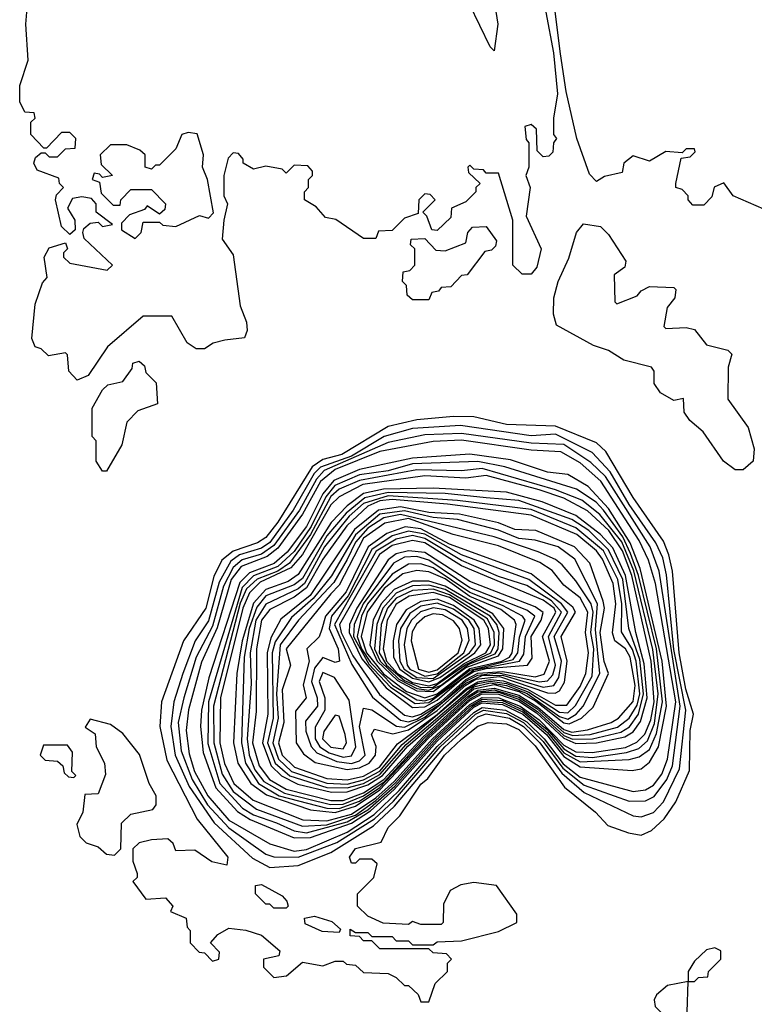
# Model space of a CAD drawing. Extents: x 2889633 to 3052318, y 540750 to 918690.
# Tile 605 of 656: x 2984252 to 2986052, y 839744 to 842156. Entities that reach past the tile are written whole.
import ezdxf

# ---------------------------------------------------------------- set-up
doc = ezdxf.new("R2010")
doc.units = 0

msp = doc.modelspace()

# ---------------------------------------------------------------- linework, layer by layer
at = {"layer": '0CON02XD'}
for points in [[(2985385, 842390), (2985424, 842145), (2985415, 842080)], [(2986075, 841692.5), (2986000, 841725), (2985977, 841757), (2985953.6, 841746.4), (2985947.5, 841722.5), (2985928.3, 841701.7), (2985901.7, 841701.7), (2985890, 841715), (2985890, 841725), (2985875, 841740), (2985860, 841745), (2985860, 841755), (2985872.5, 841817.5), (2985895, 841820), (2985907, 841833), (2985905, 841840), (2985885, 841840), (2985875, 841830), (2985835, 841833.3), (2985795, 841810), (2985755, 841822.5), (2985732.5, 841805), (2985728.3, 841781.7), (2985685, 841772.5), (2985665, 841760), (2985648.3, 841778.3), (2985617.5, 841865), (2985590.7, 841980.7), (2985577.5, 842072.5), (2985556.4, 842236.4)], [(2985541.2, 842175), (2985560, 842075), (2985570, 841975), (2985560, 841915), (2985560, 841875), (2985567.5, 841865), (2985560, 841855), (2985558.3, 841831.7), (2985548.3, 841821.7), (2985535, 841820), (2985520, 841835), (2985518.3, 841888.3), (2985505, 841900), (2985490, 841895), (2985493, 841863), (2985500, 841855), (2985500, 841795), (2985492.5, 841775), (2985502.5, 841745), (2985493.3, 841675), (2985530, 841595), (2985519.5, 841550.5), (2985505, 841533.3), (2985483, 841533), (2985460, 841555), (2985460, 841665), (2985425, 841780), (2985395, 841780), (2985388.3, 841788.3), (2985365, 841790), (2985355, 841800), (2985350, 841795), (2985351.7, 841781.7), (2985380, 841755), (2985370, 841745), (2985370, 841735), (2985345, 841710), (2985310, 841695), (2985308.3, 841671.7), (2985275, 841640), (2985261.7, 841641.7), (2985250, 841675), (2985240, 841685), (2985270, 841715), (2985258.3, 841728.3), (2985245, 841730), (2985230, 841715), (2985228.3, 841681.7), (2985195, 841670), (2985165, 841640), (2985131.7, 841638.3), (2985125, 841620), (2985095, 841620), (2985027, 841667), (2985001.7, 841671.7), (2984978.3, 841698.3), (2984950, 841715), (2984950, 841735), (2984960, 841745), (2984960, 841765), (2984970, 841775), (2984970, 841785), (2984958.3, 841798.3), (2984925, 841800), (2984905, 841780), (2984895, 841790), (2984855, 841797.5), (2984825, 841790), (2984800, 841805), (2984800, 841815), (2984788.3, 841828.3), (2984775, 841830), (2984763, 841817), (2984752.5, 841775), (2984752.5, 841725), (2984761.2, 841705), (2984752.5, 841665), (2984748.3, 841618.3), (2984775, 841580), (2984792.9, 841455), (2984808, 841415), (2984810, 841395), (2984803, 841377), (2984755, 841371.2), (2984726.4, 841363.6), (2984705, 841350), (2984685, 841350), (2984662.5, 841365), (2984625, 841430), (2984555, 841430), (2984467.5, 841355), (2984420, 841285), (2984393, 841273), (2984372.5, 841295), (2984370, 841335), (2984365, 841340), (2984323, 841333), (2984305, 841350), (2984290, 841355), (2984282.5, 841375), (2984290.7, 841459.3), (2984308.3, 841511.7), (2984320, 841525), (2984312.5, 841575), (2984325, 841597.5), (2984365, 841610), (2984370, 841595), (2984360, 841585), (2984360, 841575), (2984375, 841560), (2984467, 841543), (2984480, 841555), (2984410.7, 841620.7), (2984407.5, 841635), (2984410, 841645), (2984425, 841657.5), (2984445, 841660), (2984455, 841650), (2984480, 841655), (2984440, 841685), (2984440, 841705), (2984428.3, 841718.3), (2984405, 841722.5), (2984381.7, 841718.3), (2984370, 841695), (2984387.5, 841665), (2984388.3, 841641.7), (2984375, 841630), (2984355, 841650), (2984340, 841715), (2984343, 841727), (2984360, 841745), (2984350, 841755), (2984348.3, 841768.3), (2984295, 841787.5), (2984287.5, 841805), (2984291.2, 841818.8), (2984305, 841830), (2984315, 841830), (2984325, 841820), (2984345, 841820), (2984365, 841840), (2984388.3, 841841.7), (2984390, 841865), (2984375, 841880), (2984355, 841880), (2984318.3, 841841.7), (2984311.7, 841841.7), (2984280, 841875), (2984280, 841905), (2984290, 841915), (2984288.3, 841928.3), (2984265, 841930), (2984252.5, 841955), (2984252.5, 841995), (2984273, 842057), (2984267.5, 842145), (2984272.5, 842205)], [(2985415, 842080), (2985405, 842090), (2985354.1, 842194.1)], [(2984535, 841620), (2984550, 841635), (2984555, 841660), (2984595, 841660), (2984603, 841653), (2984635, 841650), (2984693, 841677), (2984715, 841670), (2984727, 841683), (2984712.5, 841765), (2984700, 841795), (2984702.5, 841825), (2984687, 841877), (2984665, 841880), (2984650, 841875), (2984635, 841840), (2984595, 841800), (2984585, 841800), (2984575, 841790), (2984560, 841795), (2984560, 841825), (2984547, 841837), (2984515, 841850), (2984475, 841850), (2984450, 841825), (2984451.7, 841801.7), (2984480, 841775), (2984455, 841770), (2984448.3, 841778.3), (2984435, 841780), (2984430, 841765), (2984448.3, 841758.3), (2984451.7, 841731.7), (2984481.7, 841701.7), (2984498.3, 841701.7), (2984500, 841715), (2984525, 841740), (2984575, 841740), (2984610, 841705), (2984608.3, 841691.7), (2984595, 841680), (2984565, 841700), (2984558.3, 841691.7), (2984521.7, 841678.3), (2984501.7, 841658.3), (2984501.7, 841641.7), (2984535, 841620)], [(2985255, 841470), (2985215, 841470), (2985201.7, 841481.7), (2985200, 841505), (2985190, 841515), (2985191.7, 841538.3), (2985208.3, 841541.7), (2985220, 841555), (2985220, 841595), (2985210, 841605), (2985211.7, 841618.3), (2985245, 841620), (2985271.7, 841591.7), (2985295, 841590), (2985345, 841610), (2985350, 841635), (2985361.7, 841648.3), (2985395, 841650), (2985420, 841615), (2985418.3, 841601.7), (2985408.3, 841591.7), (2985391.7, 841588.3), (2985348.3, 841531.7), (2985335, 841530), (2985308.3, 841501.7), (2985285, 841500), (2985278.3, 841491.7), (2985261.7, 841488.3), (2985255, 841470)], [(2986025, 841053.3), (2986005, 841053.3), (2985976.7, 841075), (2985926.4, 841146.4), (2985894.1, 841174.1), (2985880, 841195), (2985878.3, 841228.3), (2985855, 841223.3), (2985822.3, 841242.3), (2985806.7, 841265), (2985806.7, 841295), (2985800, 841305), (2985732.3, 841322.3), (2985695, 841346.2), (2985658.3, 841358.3), (2985567.7, 841407.7), (2985560, 841435), (2985561.2, 841475), (2985571.2, 841515), (2985597.7, 841572.3), (2985616.7, 841635), (2985633.9, 841656.1), (2985675, 841650), (2985695, 841630), (2985737.5, 841565), (2985735, 841550), (2985708.3, 841531.7), (2985710, 841465), (2985715, 841460), (2985765, 841480), (2985775, 841492.5), (2985795, 841502.5), (2985855, 841500), (2985860, 841495), (2985857.5, 841475), (2985838.3, 841451.7), (2985830, 841405), (2985835, 841400), (2985885, 841402.5), (2985905, 841397.5), (2985935, 841360), (2985987, 841347), (2985997, 841337), (2985987.5, 841305), (2985987, 841227), (2986037, 841157), (2986051.2, 841105), (2986048.8, 841075), (2986025, 841053.3)], [(2984465, 841050), (2984455, 841050), (2984440, 841075), (2984440, 841125), (2984430, 841135), (2984430, 841205), (2984455, 841250), (2984468.3, 841261.7), (2984505, 841270), (2984528.3, 841301.7), (2984530, 841315), (2984545, 841320), (2984558.3, 841308.3), (2984561.7, 841291.7), (2984587, 841267), (2984590, 841215), (2984541.7, 841198.3), (2984515, 841170), (2984502.5, 841115), (2984465, 841050)], [(2985255, 839750), (2985270, 839795), (2985300, 839825), (2985300, 839845), (2985310, 839855), (2985298.3, 839868.3), (2985265, 839870), (2985255, 839880), (2985135, 839880), (2985115, 839900), (2985095, 839900), (2985085, 839910), (2985061.7, 839911.7), (2985061.7, 839928.3), (2985075, 839920), (2985105, 839920), (2985115, 839910), (2985165, 839910), (2985175, 839900), (2985205, 839900), (2985215, 839890), (2985265, 839890), (2985275, 839897.5), (2985335, 839900), (2985425, 839922.5), (2985470, 839945), (2985470, 839965), (2985420, 840035), (2985365, 840042.5), (2985333, 840037), (2985307, 840023), (2985290.7, 839989.3), (2985290, 839945), (2985285, 839940), (2985235, 839940), (2985215, 839947.5), (2985205, 839940), (2985143, 839943), (2985105, 839960), (2985080, 839985), (2985080, 840015), (2985120, 840055), (2985128.3, 840088.3), (2985115, 840100), (2985085, 840100), (2985075, 840090), (2985065, 840090), (2985060, 840105), (2985075, 840126.2), (2985138.3, 840141.7), (2985155, 840177.5), (2985183.9, 840206.1), (2985235, 840283.3), (2985252.3, 840297.7), (2985292.9, 840355), (2985335, 840394), (2985375, 840426), (2985400, 840435), (2985445, 840431.4), (2985475, 840417.5), (2985515, 840377.1), (2985586.6, 840276.6), (2985663.3, 840215), (2985692.7, 840182.7), (2985744.1, 840164.1), (2985775, 840158.8), (2985799.7, 840170.3), (2985831.1, 840198.9), (2985859.3, 840240.7), (2985893.2, 840316.8), (2985894.5, 840415), (2985903.1, 840455), (2985883.8, 840516.2), (2985867.5, 840605), (2985851.5, 840805), (2985842.9, 840845), (2985829.2, 840879.2), (2985755, 840986), (2985688.3, 841098.3), (2985665, 841120), (2985565, 841160.5), (2985444.5, 841164.5), (2985365, 841183.1), (2985315, 841184.4), (2985225, 841176.5), (2985155, 841159.5), (2985041.2, 841091.2), (2984995, 841079.2), (2984969.2, 841060.8), (2984885, 840925.8), (2984855, 840888.1), (2984835, 840874.5), (2984775.3, 840854.7), (2984747.7, 840832.3), (2984727.8, 840792.2), (2984708.1, 840715), (2984654, 840635), (2984600, 840485), (2984596, 840425), (2984612.7, 840342.7), (2984687.5, 840197.5), (2984762.5, 840105), (2984760, 840085), (2984723, 840093), (2984681.7, 840121.7), (2984635, 840120), (2984628.3, 840138.3), (2984615, 840150), (2984575, 840147.5), (2984545, 840140), (2984530, 840125), (2984530, 840095), (2984540, 840065), (2984540, 840055), (2984530, 840045), (2984561.7, 840001.7), (2984610, 840005), (2984627.5, 839985), (2984621.7, 839971.7), (2984660, 839955), (2984663, 839933), (2984670, 839925), (2984670, 839895), (2984691.7, 839871.7), (2984705, 839870), (2984725, 839850), (2984740, 839855), (2984741.7, 839871.7), (2984720, 839895), (2984737.5, 839915), (2984765, 839931.2), (2984806.1, 839926.1), (2984845, 839913.3), (2984890, 839875), (2984887, 839863), (2984850, 839855), (2984850, 839835), (2984875, 839810), (2984906.1, 839813.9), (2984945, 839847.5), (2984995, 839838.8), (2985025, 839850), (2985045, 839850), (2985053, 839843), (2985075, 839840), (2985095, 839822.5), (2985155, 839820), (2985175, 839810), (2985195, 839790), (2985205, 839790), (2985228.3, 839768.3), (2985235, 839750), (2985255, 839750)], [(2984865, 840079.4), (2984935, 840084.3), (2985015, 840116.5), (2985118.9, 840181.1), (2985170.4, 840229.6), (2985293.5, 840375), (2985375, 840448.7), (2985395, 840455.8), (2985452.5, 840445), (2985486.7, 840425), (2985526.5, 840385), (2985580.5, 840310.5), (2985635, 840263.5), (2985755, 840206.2), (2985775, 840203.8), (2985805, 840213.8), (2985829.3, 840240.7), (2985868.9, 840321.1), (2985883.8, 840465), (2985855, 840613.3), (2985836.7, 840796.7), (2985827.9, 840837.9), (2985810.5, 840875), (2985745, 840968.6), (2985698.9, 841048.9), (2985655, 841095.7), (2985565, 841141.1), (2985505, 841136.7), (2985332.4, 841162.4), (2985215, 841154.5), (2985145, 841135.5), (2985065, 841087.2), (2984989.6, 841060.4), (2984973.8, 841045), (2984922.1, 840955), (2984865, 840875.6), (2984845, 840861.5), (2984790.8, 840845), (2984770, 840830), (2984741.3, 840778.7), (2984715, 840684), (2984682.2, 840635), (2984652.2, 840555), (2984630, 840485), (2984622.5, 840425), (2984633.6, 840355), (2984667.6, 840277.6), (2984728.5, 840188.5), (2984822.4, 840102.4), (2984865, 840079.4)], [(2984935, 840104.5), (2985029.2, 840140.8), (2985121.6, 840198.4), (2985167.9, 840242.1), (2985282.6, 840375), (2985369.2, 840455), (2985388.8, 840465), (2985445, 840457), (2985486.3, 840435), (2985535, 840387.9), (2985582.6, 840322.6), (2985635, 840281.2), (2985745, 840241.9), (2985785, 840242.9), (2985807, 840253), (2985837.5, 840295), (2985851.9, 840328.1), (2985870.6, 840475), (2985818.8, 840805), (2985796.5, 840865), (2985687, 841037), (2985651.2, 841071.2), (2985585, 841115.5), (2985505, 841118.8), (2985335, 841142.9), (2985245, 841139.1), (2985155, 841120.9), (2984998.4, 841051.6), (2984979.1, 841030.9), (2984937.5, 840955), (2984875, 840868.2), (2984845, 840847.3), (2984797.1, 840832.9), (2984775, 840814.5), (2984751.5, 840768.5), (2984725, 840670.8), (2984684.5, 840595), (2984654.6, 840495.4), (2984640.9, 840435), (2984648.2, 840365), (2984674.7, 840294.8), (2984712.9, 840232.9), (2984765, 840176.5), (2984855, 840112.5), (2984875, 840105.8), (2984935, 840104.5)], [(2984925, 840119.2), (2984955, 840123.9), (2985055, 840165.7), (2985121.1, 840208.9), (2985182, 840268), (2985275, 840375.9), (2985365, 840459.5), (2985385, 840471.2), (2985442.2, 840465), (2985495, 840436.1), (2985537.5, 840395), (2985583.3, 840333.3), (2985625, 840300.4), (2985755, 840265.6), (2985785, 840269.4), (2985805, 840281.4), (2985825, 840308), (2985839.6, 840345), (2985859.5, 840485), (2985810, 840775), (2985792.7, 840832.7), (2985770.1, 840880.1), (2985675.8, 841025.8), (2985625, 841070.9), (2985577.6, 841097.6), (2985505, 841101.8), (2985335, 841126.2), (2985265, 841122.7), (2985135, 841098.5), (2985025.6, 841054.4), (2984988.9, 841025), (2984945.4, 840945), (2984885, 840862.1), (2984859, 840841), (2984795, 840816.8), (2984770.3, 840785), (2984736.4, 840666.4), (2984697.7, 840582.3), (2984665.6, 840465.6), (2984660.5, 840415), (2984667.7, 840357.7), (2984680.8, 840315), (2984713.2, 840255), (2984765, 840195.5), (2984865, 840137.8), (2984925, 840119.2)], [(2984925, 840151.8), (2984965, 840153.3), (2985065, 840187.9), (2985111.7, 840218.3), (2985169.6, 840270.4), (2985275, 840389), (2985365, 840472), (2985385, 840482.5), (2985435, 840478.7), (2985485, 840455.1), (2985543.1, 840405), (2985585, 840351.1), (2985625, 840325.9), (2985752.7, 840317.3), (2985775, 840320.8), (2985795, 840337.5), (2985816.8, 840375), (2985836.9, 840475), (2985826, 840585), (2985772.3, 840812.3), (2985748.1, 840875), (2985695, 840958.9), (2985645, 841013.1), (2985595, 841042), (2985545, 841047.5), (2985455, 841078.5), (2985355, 841092.1), (2985215, 841082.5), (2985085, 841054.1), (2985022.2, 841027.8), (2984995.3, 840995), (2984954.8, 840915.2), (2984907.7, 840852.3), (2984876, 840824), (2984815, 840801.1), (2984792.1, 840777.9), (2984715.8, 840544.2), (2984698.2, 840465), (2984695.4, 840425), (2984701.5, 840361.5), (2984732.9, 840275), (2984786.3, 840216.3), (2984817.3, 840197.3), (2984925, 840151.8)], [(2984955, 840164.7), (2985055, 840191.1), (2985105, 840220.5), (2985171.2, 840278.8), (2985275, 840394.9), (2985362.2, 840475), (2985385, 840487.3), (2985435, 840483.8), (2985485, 840460.5), (2985545, 840409.8), (2985585, 840360.5), (2985625, 840338.2), (2985745, 840344.4), (2985769.8, 840350.2), (2985795, 840368.6), (2985812.7, 840407.3), (2985826.8, 840485), (2985812, 840615), (2985768.4, 840795), (2985749, 840849), (2985729.5, 840889.5), (2985682.1, 840955), (2985664.7, 840974.7), (2985616.2, 841006.2), (2985440.8, 841060.8), (2985375, 841073.8), (2985215, 841068.2), (2985155, 841051.5), (2985085, 841041.3), (2985024.6, 841015), (2985002.4, 840987.6), (2984966.3, 840915), (2984925, 840853.8), (2984885, 840816.7), (2984825, 840793.9), (2984797.2, 840765), (2984715.3, 840485), (2984713.4, 840383.4), (2984743.1, 840285), (2984798.1, 840225), (2984825, 840208.8), (2984881.2, 840188.8), (2984925, 840169.1), (2984955, 840164.7)], [(2984945, 840180.4), (2985005, 840184.3), (2985075, 840207.6), (2985125, 840243.5), (2985173, 840287), (2985269.4, 840395), (2985356.3, 840475), (2985385, 840491.8), (2985435, 840488.5), (2985485, 840465.9), (2985545, 840416.4), (2985585, 840370), (2985615, 840352.1), (2985655, 840349.1), (2985739.2, 840360.8), (2985768.8, 840371.2), (2985790, 840390), (2985807.4, 840432.6), (2985816.2, 840505), (2985803.2, 840613.2), (2985756.6, 840806.6), (2985727.2, 840877.2), (2985673.8, 840943.8), (2985629.1, 840979.1), (2985564.7, 841004.8), (2985385, 841056.9), (2985335, 841051.5), (2985225, 841053.8), (2985085, 841027.5), (2985035, 841006.4), (2985015, 840988.2), (2984965, 840895.4), (2984913.1, 840825), (2984885, 840805.3), (2984834, 840786), (2984808.1, 840761.9), (2984792.8, 840727.2), (2984727.5, 840475), (2984727.7, 840385), (2984748.1, 840308.1), (2984775.7, 840265.7), (2984832.4, 840222.4), (2984945, 840180.4)], [(2985005, 840193.8), (2985065, 840209.7), (2985125, 840249.8), (2985170.1, 840289.9), (2985263.8, 840395), (2985355, 840478.8), (2985385, 840496.1), (2985426.5, 840495), (2985478.7, 840475), (2985525, 840441.1), (2985585, 840379.3), (2985615, 840363.1), (2985655, 840361.2), (2985736.3, 840373.7), (2985763.8, 840386.2), (2985783.8, 840406.2), (2985798.8, 840441.2), (2985806.7, 840485), (2985798.9, 840585), (2985752.2, 840795), (2985728.9, 840855), (2985695.3, 840905), (2985642.9, 840952.9), (2985585, 840984.6), (2985525, 841004.6), (2985395, 841039.6), (2985345, 841032.9), (2985245, 841038.8), (2985092.6, 841017.4), (2985035, 840987.5), (2985015, 840967.8), (2984945, 840846.4), (2984916.7, 840813.3), (2984841.8, 840778.2), (2984815, 840752.5), (2984799.2, 840715), (2984744.6, 840495), (2984742.5, 840385), (2984754.2, 840334.2), (2984777.3, 840285), (2984824.2, 840244.2), (2984945.9, 840195.9), (2985005, 840193.8)], [(2985025, 840214.4), (2985075, 840229.4), (2985135, 840269.7), (2985253.9, 840396.1), (2985355, 840488.4), (2985385, 840504.5), (2985425, 840504.2), (2985475, 840487.1), (2985518.2, 840458.2), (2985585, 840395.9), (2985615, 840383.3), (2985665, 840384.7), (2985735, 840399.6), (2985755, 840411.8), (2985773.3, 840436.7), (2985789.1, 840495), (2985782, 840578), (2985761.3, 840655), (2985736.5, 840795), (2985705, 840862.5), (2985675, 840895.4), (2985615, 840941.8), (2985532, 840975), (2985445, 840999.2), (2985265, 841008.9), (2985143.5, 841006.5), (2985095, 840995.3), (2985054.3, 840965.7), (2985015.4, 840925), (2984935, 840797.3), (2984909.9, 840780.1), (2984855, 840760.4), (2984825, 840726.7), (2984797.8, 840635), (2984784.6, 840554.6), (2984776.5, 840385), (2984786.5, 840335), (2984818.5, 840285), (2984857.1, 840257.1), (2984965, 840220.4), (2985025, 840214.4)], [(2985035, 840224), (2985085, 840242.2), (2985135, 840275.4), (2985255, 840402.3), (2985355, 840493), (2985385, 840508.6), (2985425, 840508.6), (2985475, 840492), (2985521.2, 840461.2), (2985585, 840403), (2985606.3, 840393.7), (2985655.7, 840394.3), (2985725, 840410.8), (2985746.3, 840423.7), (2985768.2, 840455), (2985780.4, 840505), (2985771.4, 840588.6), (2985744.5, 840665), (2985729.7, 840785), (2985695, 840857.5), (2985646.4, 840905), (2985605, 840932.3), (2985475, 840978.7), (2985395.4, 840985.4), (2985295, 840995.3), (2985155, 840998.3), (2985098.1, 840985), (2985052.5, 840947.5), (2985005, 840891.8), (2984945, 840787.5), (2984925, 840772.1), (2984855.7, 840745), (2984833.1, 840716.9), (2984814.7, 840664.7), (2984802.7, 840595), (2984795.4, 840385), (2984805.4, 840335), (2984837.3, 840285), (2984888.1, 840255), (2985004.8, 840224.8), (2985035, 840224)], [(2985013.9, 840233.9), (2985045, 840234.3), (2985095, 840255.2), (2985145, 840289.4), (2985243.4, 840396.6), (2985353.6, 840496.4), (2985375, 840509.4), (2985415, 840514.5), (2985475, 840496.7), (2985518.8, 840468.8), (2985585, 840410.2), (2985607.6, 840402.4), (2985650, 840405), (2985716.9, 840423.1), (2985745, 840445.6), (2985765, 840477.5), (2985771.2, 840505), (2985762.5, 840585), (2985753.8, 840613.8), (2985726.5, 840656.5), (2985727.5, 840725), (2985718, 840785), (2985682.1, 840855), (2985615, 840911.5), (2985505, 840956.8), (2985325, 840978.8), (2985155, 840989.6), (2985095, 840970.9), (2985059.9, 840940.1), (2984999.2, 840865), (2984950, 840775), (2984935, 840761.8), (2984855.3, 840724.7), (2984831.2, 840685), (2984816.9, 840605), (2984819.4, 840529.4), (2984810, 840395), (2984814.6, 840355), (2984828.8, 840318.8), (2984850.4, 840290.4), (2984901.2, 840261.2), (2985013.9, 840233.9)], [(2985045, 840243.4), (2985095, 840262.6), (2985144.8, 840295), (2985240.7, 840399.3), (2985351.1, 840498.9), (2985375, 840513.5), (2985415, 840518.8), (2985475, 840501.4), (2985521.9, 840471.9), (2985585, 840417.5), (2985605, 840411.3), (2985643.5, 840416.5), (2985701.2, 840435), (2985719.2, 840445), (2985755, 840486), (2985760, 840525), (2985748, 840595), (2985736.5, 840615), (2985710.6, 840635), (2985704.6, 840654.6), (2985713.1, 840725), (2985706.2, 840775), (2985680.4, 840835), (2985665.4, 840855), (2985617.1, 840895), (2985505, 840942.3), (2985300.1, 840969.9), (2985165, 840981.3), (2985135, 840977.3), (2985105, 840964.7), (2985053.4, 840916.6), (2984995, 840834.4), (2984955, 840764.6), (2984925, 840742), (2984865, 840711.5), (2984844.6, 840685), (2984832.5, 840615), (2984832, 840462), (2984822.8, 840385), (2984838.8, 840328.8), (2984864.5, 840295), (2984905, 840271.6), (2985015, 840243.8), (2985045, 840243.4)], [(2985016.4, 840263.6), (2985055, 840264.8), (2985105, 840282.2), (2985140.9, 840305), (2985203, 840377), (2985365, 840517.4), (2985415, 840527.5), (2985475, 840510.6), (2985517, 840487), (2985585, 840433.9), (2985598.6, 840431.4), (2985628.6, 840445), (2985657.4, 840472.6), (2985694.4, 840555), (2985684, 840584), (2985674.7, 840655), (2985684.6, 840715), (2985681.5, 840731.5), (2985649.4, 840825), (2985611.4, 840865), (2985516.7, 840905), (2985465, 840907.3), (2985425, 840923.6), (2985330, 840945), (2985255, 840948.9), (2985185, 840963), (2985131.4, 840955), (2985072.4, 840907.6), (2984964.1, 840745.9), (2984892.1, 840687.9), (2984867.6, 840642.4), (2984858.4, 840605), (2984860.7, 840455), (2984847.2, 840385), (2984868.4, 840328.4), (2984893.6, 840303.6), (2984933.9, 840283.9), (2985016.4, 840263.6)], [(2985055, 840274.3), (2985095, 840285.6), (2985135, 840307.6), (2985199.1, 840380.9), (2985365, 840521.7), (2985405, 840531.9), (2985445, 840525.6), (2985495.8, 840505.8), (2985575, 840449.5), (2985595, 840442.8), (2985615.3, 840454.7), (2985632.5, 840475), (2985673.1, 840555), (2985662.6, 840662.6), (2985667.7, 840725), (2985612, 840835), (2985571.2, 840865), (2985515, 840881.4), (2985475, 840885.5), (2985425, 840906.2), (2985325, 840932.1), (2985265, 840936.5), (2985195, 840953.4), (2985135, 840944.7), (2985075, 840894.5), (2985016.2, 840793.8), (2984971.6, 840738.4), (2984918.5, 840691.5), (2984878, 840632), (2984871.3, 840605), (2984873.3, 840445), (2984859.7, 840385), (2984878.2, 840335), (2984914.4, 840304.4), (2985005, 840275.8), (2985055, 840274.3)], [(2985055, 840283.8), (2985095, 840294), (2985135, 840315.8), (2985189.2, 840380.8), (2985346.4, 840513.6), (2985375, 840530.2), (2985405, 840536.1), (2985445, 840530.2), (2985499.3, 840509.3), (2985575, 840460.3), (2985595, 840458.5), (2985613.6, 840476.4), (2985655, 840548), (2985658.8, 840615), (2985651.2, 840655), (2985657.2, 840705), (2985652.3, 840725), (2985615, 840782), (2985580.9, 840820.9), (2985565, 840834.2), (2985522.5, 840852.5), (2985415, 840889.5), (2985185, 840944.2), (2985144.3, 840935.7), (2985105, 840910.4), (2985075, 840876.4), (2985054.3, 840834.3), (2985022, 840778), (2984935.6, 840685), (2984890.4, 840625), (2984881.8, 840505), (2984886, 840445), (2984872.7, 840385), (2984886.2, 840345), (2984918.1, 840315), (2985005, 840285.8), (2985055, 840283.8)], [(2985055, 840294.2), (2985095, 840303.3), (2985133.8, 840325), (2985177.9, 840382.1), (2985275, 840454.1), (2985345, 840517.2), (2985375, 840534.5), (2985405, 840540.3), (2985437.1, 840537.1), (2985496.3, 840516.3), (2985565, 840477.2), (2985592.5, 840477.5), (2985625, 840522.9), (2985638.9, 840555), (2985646, 840605), (2985638.7, 840655), (2985644, 840705), (2985625, 840740), (2985585, 840770.8), (2985557, 840807), (2985526.2, 840826.2), (2985425, 840867.5), (2985314.4, 840895.6), (2985205, 840934.2), (2985146.7, 840923.3), (2985095, 840886.2), (2985035, 840771.4), (2985015, 840750), (2984905.6, 840615), (2984915.8, 840575), (2984895.4, 840515), (2984899.2, 840435), (2984886.8, 840385), (2984895.4, 840355), (2984925.7, 840325), (2985005, 840297.2), (2985055, 840294.2)], [(2985055, 840319.3), (2985085, 840323.3), (2985108.1, 840335), (2985124.4, 840355), (2985125.7, 840375.7), (2985114.2, 840405), (2985121.7, 840418.3), (2985166.6, 840406.6), (2985205, 840416.6), (2985275, 840463.9), (2985345, 840526.5), (2985369.4, 840540.6), (2985427.5, 840547.5), (2985545, 840507.6), (2985563.8, 840506.2), (2985575, 840511.9), (2985586.9, 840533.1), (2985593.8, 840585), (2985578.9, 840645), (2985613.6, 840705), (2985607.2, 840717.3), (2985505, 840798.8), (2985305, 840871.6), (2985235, 840908.9), (2985196.3, 840913.6), (2985152.1, 840897.9), (2985106.1, 840865), (2985052.4, 840755), (2985001.5, 840695), (2984992.9, 840662.9), (2984985.7, 840644.3), (2984955.7, 840615), (2984961.8, 840585), (2984946.9, 840526.9), (2984953.8, 840495), (2984927.8, 840462.2), (2984930, 840385), (2984947.9, 840357.9), (2984976.3, 840336.3), (2985055, 840319.3)], [(2985065, 840333.8), (2985085, 840341.1), (2985098.6, 840355), (2985084.5, 840425), (2985095, 840470), (2985115, 840465.8), (2985175.4, 840425.4), (2985195, 840423.5), (2985245, 840447.6), (2985345, 840531), (2985385, 840549.8), (2985435, 840550.9), (2985535, 840521.4), (2985560.8, 840525), (2985572.9, 840545), (2985579.3, 840585), (2985561.8, 840645), (2985595.5, 840705), (2985580, 840725), (2985499.2, 840785), (2985335, 840845.4), (2985245, 840895.7), (2985205, 840903.1), (2985165, 840891.6), (2985115, 840858.2), (2985057.4, 840745), (2985016.1, 840695), (2985010.8, 840665), (2985032.9, 840615), (2985036.2, 840585), (2985025, 840582), (2984995, 840593.8), (2984975, 840568), (2984967.1, 840535), (2984981.1, 840495), (2984981.9, 840475), (2984952.2, 840437.8), (2984953.7, 840413.7), (2984966.1, 840376.1), (2984980, 840360), (2985029.1, 840339.1), (2985065, 840333.8)], [(2985205, 840436.5), (2985225, 840442.6), (2985285, 840481.5), (2985345, 840535.6), (2985375, 840551), (2985426.1, 840556.1), (2985525, 840534.2), (2985545, 840536.5), (2985558.2, 840551.8), (2985565.3, 840575.3), (2985547.5, 840645), (2985579.6, 840705), (2985555, 840733.1), (2985495, 840770.4), (2985425, 840792.5), (2985335, 840831.3), (2985245, 840885.8), (2985215, 840892.5), (2985175, 840884.1), (2985126, 840854), (2985023.4, 840675), (2985066.4, 840576.4), (2985116.8, 840496.8), (2985185, 840440.5), (2985205, 840436.5)], [(2985215, 840448.4), (2985235, 840454.8), (2985285, 840486.4), (2985345, 840540), (2985375, 840555.1), (2985435, 840559.9), (2985515, 840546.7), (2985537.1, 840552.9), (2985550.4, 840585), (2985533.2, 840645), (2985566, 840705), (2985561.5, 840715), (2985535, 840734.7), (2985335, 840818.4), (2985245, 840874.7), (2985215, 840880.9), (2985165, 840868.1), (2985134, 840846), (2985035.9, 840675), (2985039.7, 840655), (2985068.1, 840598.1), (2985133.7, 840503.6), (2985195, 840452.9), (2985215, 840448.4)], [(2985215, 840471.6), (2985245, 840473.4), (2985275, 840489.1), (2985335, 840541.1), (2985365, 840559.4), (2985395, 840567.2), (2985496, 840575), (2985507.5, 840592.5), (2985505.3, 840645), (2985530, 840685), (2985534.5, 840704.5), (2985515, 840718.2), (2985355, 840780.4), (2985245, 840850.7), (2985205, 840855.3), (2985175, 840848), (2985155, 840833.1), (2985078.1, 840715), (2985060, 840675), (2985059.3, 840655), (2985090.7, 840590.7), (2985149.9, 840519.9), (2985215, 840471.6)], [(2985221.3, 840481.3), (2985255, 840483.6), (2985365, 840563.3), (2985477.1, 840585), (2985487.7, 840602.3), (2985491.1, 840645), (2985514.3, 840695), (2985495, 840710), (2985355, 840764.7), (2985255, 840832.5), (2985225, 840841.5), (2985195, 840839.6), (2985167.8, 840825), (2985093.8, 840725), (2985071.8, 840675), (2985070, 840645), (2985107.5, 840577.5), (2985160.9, 840520.9), (2985221.3, 840481.3)], [(2985245, 840487.7), (2985265, 840494), (2985355, 840562.7), (2985461.1, 840588.9), (2985472.5, 840605), (2985476.4, 840643.6), (2985490.6, 840685), (2985484.2, 840695), (2985435, 840721.6), (2985355, 840753.3), (2985265, 840813.3), (2985235, 840823.6), (2985205, 840822.2), (2985165, 840798.2), (2985104.7, 840725), (2985089.7, 840695), (2985079, 840645), (2985089.5, 840615), (2985111.5, 840581.5), (2985166, 840526), (2985225, 840489.8), (2985245, 840487.7)], [(2985245, 840494.8), (2985275, 840504.9), (2985355, 840566.6), (2985433.1, 840585), (2985452.3, 840595), (2985458.7, 840605), (2985468.9, 840675), (2985464.4, 840685), (2985431.2, 840711.2), (2985355, 840743.7), (2985295, 840786.8), (2985255, 840804), (2985225, 840806.9), (2985191.2, 840798.8), (2985145, 840763.2), (2985103.7, 840705), (2985089.2, 840645), (2985102.2, 840605), (2985143.5, 840553.5), (2985200.3, 840510.3), (2985245, 840494.8)], [(2985265, 840510.5), (2985345, 840569), (2985425, 840597.8), (2985435.9, 840615), (2985438, 840665), (2985411.1, 840701.1), (2985295, 840768.3), (2985255, 840780.8), (2985215, 840780.6), (2985169.7, 840760.3), (2985137.5, 840725), (2985118.4, 840685), (2985110.5, 840625), (2985128.5, 840585), (2985177.7, 840537.7), (2985225, 840512), (2985265, 840510.5)], [(2985255, 840513.5), (2985285, 840526.3), (2985352.8, 840577.2), (2985417.2, 840602.8), (2985424.7, 840615), (2985427.2, 840655), (2985420.9, 840675), (2985404.8, 840694.8), (2985295, 840760.2), (2985255, 840771), (2985215, 840769.2), (2985175, 840751.6), (2985141.9, 840715), (2985126.9, 840675), (2985121.9, 840615), (2985135.2, 840585), (2985181.1, 840541.1), (2985225, 840517.8), (2985255, 840513.5)], [(2985235, 840520.4), (2985265, 840521), (2985345, 840577.1), (2985406.7, 840605), (2985415.8, 840625), (2985414.7, 840655), (2985398.2, 840688.2), (2985305, 840747.8), (2985265, 840761), (2985215, 840758.1), (2985175, 840739.1), (2985153.5, 840715), (2985138.2, 840675), (2985133, 840605), (2985151.1, 840575), (2985195, 840537.3), (2985235, 840520.4)], [(2985255, 840524.1), (2985275, 840530.3), (2985340.9, 840579.1), (2985394, 840605), (2985405.3, 840625), (2985400.6, 840665), (2985389.1, 840685), (2985305, 840741), (2985265, 840752.8), (2985206.2, 840743.8), (2985175, 840724.5), (2985152.8, 840685), (2985142.9, 840615), (2985151.3, 840585), (2985178.3, 840555), (2985215, 840532.3), (2985255, 840524.1)], [(2985255, 840534.6), (2985281.9, 840545), (2985367.3, 840605), (2985382.2, 840625), (2985377.6, 840665), (2985365.3, 840685), (2985315, 840721.2), (2985275, 840736.4), (2985235, 840730.8), (2985199, 840711), (2985175.3, 840674.7), (2985167.6, 840635), (2985168, 840595), (2985183.9, 840565), (2985215, 840543.2), (2985255, 840534.6)], [(2985265, 840542.7), (2985353.9, 840605), (2985368.9, 840625), (2985365.3, 840665), (2985352.5, 840685), (2985315, 840712.6), (2985275, 840727.1), (2985235, 840719.7), (2985208.2, 840701.8), (2985185.4, 840665), (2985180, 840635), (2985183.3, 840585), (2985194.2, 840565), (2985225.6, 840545), (2985265, 840542.7)], [(2985245, 840548), (2985275, 840553.8), (2985340, 840605), (2985353.6, 840636.4), (2985349.1, 840665), (2985336.4, 840685), (2985295, 840710.4), (2985265, 840715.3), (2985234.3, 840705.7), (2985211.8, 840685), (2985200.8, 840665), (2985194.6, 840625), (2985201.2, 840575), (2985207.9, 840565), (2985245, 840548)], [(2985255, 840557.7), (2985275, 840563.7), (2985326.1, 840605), (2985336.2, 840636.2), (2985330, 840665), (2985315, 840683.3), (2985288, 840698), (2985265, 840701.1), (2985245, 840693.6), (2985224.7, 840675.3), (2985213.6, 840656.4), (2985211.5, 840635), (2985229.2, 840565), (2985255, 840557.7)], [(2985045, 840349.6), (2985065, 840353.3), (2985075.6, 840375), (2985059.3, 840489.3), (2985024, 840545), (2984995, 840557.5), (2984985.7, 840535), (2985000, 840495), (2985000, 840465), (2984976.5, 840423.5), (2984976.4, 840395), (2984987.8, 840375), (2985010.4, 840360.4), (2985045, 840349.6)], [(2984485, 840110), (2984500, 840125), (2984501.7, 840188.3), (2984525, 840210), (2984578.3, 840221.7), (2984587, 840233), (2984586.7, 840255), (2984570, 840285), (2984546.1, 840356.1), (2984505, 840407.5), (2984475, 840430), (2984425, 840442.5), (2984413, 840423), (2984437, 840407), (2984440, 840375), (2984460, 840335), (2984463, 840307), (2984445, 840260), (2984411.7, 840258.3), (2984407.5, 840215), (2984392.5, 840185), (2984400, 840155), (2984415, 840140), (2984445, 840130), (2984465, 840112.5), (2984485, 840110)], [(2985045, 840370), (2985053.1, 840385), (2985050, 840405), (2985035, 840450), (2985025, 840452.5), (2984997.6, 840412.4), (2984994.5, 840395), (2985015, 840374.5), (2985045, 840370)], [(2984385, 840300), (2984390, 840305), (2984380, 840315), (2984381.7, 840361.7), (2984369.3, 840379.3), (2984310.7, 840379.3), (2984302.5, 840355), (2984315, 840342.5), (2984345, 840340), (2984358.3, 840328.3), (2984361.7, 840311.7), (2984371.7, 840301.7), (2984385, 840300)], [(2984905, 839980), (2984875, 839980), (2984865, 839990), (2984855, 839990), (2984830, 840015), (2984830, 840035), (2984845, 840037.5), (2984895, 840010), (2984907, 839997), (2984910, 839985), (2984905, 839980)], [(2985035, 839920), (2984993, 839923), (2984951.7, 839941.7), (2984950, 839955), (2984975, 839960), (2985017, 839947), (2985038.3, 839928.3), (2985035, 839920)], [(2985905, 839800), (2985915, 839810), (2985938.3, 839811.7), (2985940, 839825), (2985970, 839855), (2985970, 839875), (2985955, 839882.5), (2985935, 839877.5), (2985905, 839850), (2985890, 839825), (2985890, 839800), (2985905, 839800)], [(2985845, 839640), (2985865, 839642.5), (2985897.5, 839665), (2985895, 839680), (2985870, 839705), (2985887.5, 839725), (2985890, 839800), (2985839.3, 839790.7), (2985812.3, 839767.7), (2985806.7, 839755), (2985809.3, 839739.3), (2985825, 839722.5), (2985858.3, 839708.3), (2985860, 839695), (2985850, 839685), (2985850, 839655), (2985842.5, 839645), (2985845, 839640)]]:
    msp.add_lwpolyline(points, dxfattribs=at)

doc.saveas('drawing.dxf')
